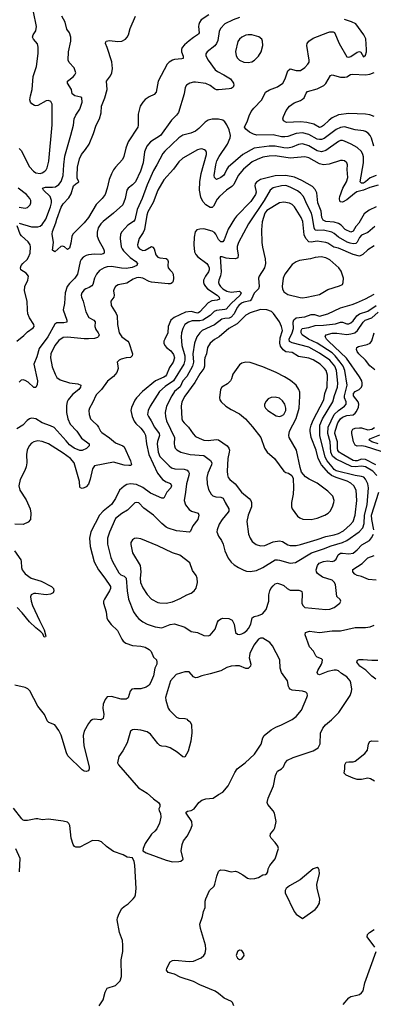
# Model space of a CAD drawing. Header units: inches. Extents: x 1550315 to 1685896, y 510706 to 640504.
# Tile 289 of 452: x 1624317 to 1627683, y 587286 to 596676. Entities that reach past the tile are written whole.
import ezdxf

# ---------------------------------------------------------------- set-up
doc = ezdxf.new("R2010")
doc.units = ezdxf.units.IN
doc.header["$MEASUREMENT"] = 0
doc.layers.add('B6528', color=7, linetype='Continuous')
doc.layers.add('B6529', color=7, linetype='Continuous')

msp = doc.modelspace()

# ---------------------------------------------------------------- linework, layer by layer
at = {"layer": 'B6528', "color": 5}
for points, elevation in [([(1625006.8, 590000), (1624990, 589988.2), (1624970, 589964.2), (1624929.4, 589890.6), (1624921.1, 589850), (1624927.3, 589750), (1624978.4, 589550), (1624979.2, 589530), (1624970, 589511.6), (1624950, 589504.7), (1624930, 589508.2), (1624910, 589520.8), (1624776.1, 589656.1), (1624762.8, 589682.8), (1624710.7, 589850.7), (1624690, 589895.8), (1624650, 589949.6), (1624594.3, 589974.3), (1624578.4, 589990), (1624574, 590000)], 620), ([(1625091.7, 590000), (1625090, 589999.1), (1625082.2, 590000)], 620), ([(1625914.9, 590000), (1625938.5, 589978.5), (1625950.6, 589950), (1625953.8, 589873.8), (1625945.5, 589794.5), (1625919, 589701), (1625890, 589644), (1625870, 589646), (1625814.5, 589690), (1625750, 589731.1), (1625710, 589744.2), (1625670, 589747.6), (1625650, 589754.5), (1625630, 589772), (1625561.2, 589861.2), (1625530, 589884.2), (1625470, 589900.3), (1625413.4, 589906.6), (1625390, 589904.2), (1625370.3, 589889.7), (1625340.1, 589779.9), (1625297.1, 589702.9), (1625261.1, 589650), (1625246, 589590), (1625255.5, 589570), (1625447, 589350), (1625530, 589299.6), (1625590, 589246), (1625638.8, 589210), (1625652, 589190), (1625652, 589170), (1625642, 589150), (1625644.7, 589130), (1625656, 589110), (1625659.1, 589070), (1625646.9, 589013.1), (1625621.6, 588958.4), (1625603.4, 588936.6), (1625570.4, 588909.6), (1625510, 588819), (1625490.7, 588770.7), (1625487.3, 588750), (1625521, 588730), (1625710, 588659), (1625770, 588645.3), (1625830, 588647), (1625850, 588650.5), (1625873, 588670), (1625853, 588750), (1625862.4, 588810), (1625876.4, 588843.6), (1625909.7, 588890.3), (1625943.7, 588950), (1625958, 588990), (1625955.1, 589030), (1625901.2, 589110), (1625902.7, 589117.3), (1625913.2, 589126.8), (1625950, 589134.9), (1625977.2, 589150), (1626022.7, 589210), (1626050, 589232.7), (1626090, 589244.9), (1626158, 589250), (1626210, 589286), (1626251.7, 589308.3), (1626301.2, 589370), (1626363.9, 589496.1), (1626386, 589530), (1626462.7, 589590), (1626552.3, 589670), (1626613.9, 589766.1), (1626631.6, 589828.4), (1626642.7, 589850), (1626710, 589902.4), (1626754, 589930), (1626810, 589952.2), (1626905.1, 590000)], 640), ([(1626356, 587270), (1626343.7, 587303.7), (1626333.8, 587313.8), (1626263.3, 587343.3), (1626209.4, 587390), (1626176, 587410), (1626030, 587472.1), (1625970, 587503.9), (1625845.6, 587545.6), (1625790, 587574), (1625729.7, 587589.7), (1625713.2, 587610), (1625716, 587630), (1625749.2, 587690), (1625770, 587704), (1625792, 587708), (1625930, 587693.8), (1625970, 587697.3), (1626043.7, 587730), (1626069.5, 587750), (1626081.6, 587770), (1626088.2, 587810), (1626084.7, 587850), (1626037.6, 588010), (1626032.3, 588050), (1626056.3, 588123.7), (1626065.1, 588170), (1626082.9, 588210), (1626082.9, 588270), (1626087.3, 588292.7), (1626122.7, 588370), (1626167.5, 588412.5), (1626175.1, 588430), (1626192, 588508), (1626209.1, 588550.9), (1626219.3, 588560.7), (1626232.9, 588567.1), (1626270, 588563.8), (1626330, 588548.4), (1626370, 588554.4), (1626390, 588550.3), (1626441.2, 588521.2), (1626484, 588490), (1626510, 588482.4), (1626554, 588486), (1626590, 588496.3), (1626630, 588518.8), (1626656, 588524), (1626670, 588532), (1626679, 588550), (1626683.2, 588576.8), (1626699, 588610), (1626750, 588672), (1626779.3, 588770), (1626774.8, 588794.8), (1626750, 588828.7), (1626709.6, 588869.6), (1626699.5, 588890), (1626704.5, 588910), (1626736.2, 588950), (1626745.1, 588970), (1626758.4, 589030), (1626742.9, 589110), (1626731.1, 589131.1), (1626678.7, 589190), (1626673.3, 589210), (1626683.5, 589250), (1626734, 589370), (1626751.9, 589468.1), (1626760.5, 589490), (1626772.1, 589507.9), (1626810, 589532.7), (1626827.3, 589550), (1626842.6, 589590), (1626865.5, 589614.5), (1626920.6, 589639.4), (1627110, 589702.2), (1627156.9, 589730), (1627175.8, 589770), (1627181.2, 589870), (1627202.4, 589917.6), (1627228.6, 589951.4), (1627283.6, 590000)], 620), ([(1627693, 589413), (1627656.9, 589436.9), (1627630, 589441.1), (1627570.6, 589429.4), (1627530, 589430.8), (1627490, 589441.9), (1627424.7, 589470), (1627405.1, 589490), (1627412.1, 589530), (1627412.3, 589570), (1627426.1, 589593.9), (1627450, 589599), (1627490, 589597.7), (1627510, 589605.2), (1627602.7, 589677.3), (1627626.6, 589710), (1627635.9, 589770), (1627650, 589792.1), (1627670, 589797.4), (1627730, 589793.8)], 580), ([(1625073.2, 587270), (1625111.9, 587328.1), (1625130, 587402), (1625150, 587438), (1625230, 587466), (1625274, 587510), (1625286, 587550), (1625282, 587710), (1625297.6, 587790), (1625298.9, 587850), (1625294.5, 587894.5), (1625266.3, 587970), (1625245.6, 588090), (1625247.6, 588110), (1625262, 588150), (1625290, 588198.8), (1625310, 588219.1), (1625350, 588243.8), (1625396.2, 588290), (1625411.6, 588310), (1625419.7, 588330), (1625424.8, 588390), (1625413.2, 588613.2), (1625407.7, 588647.7), (1625390, 588682), (1625338, 588690), (1625302, 588710), (1625210, 588743.1), (1625142.7, 588790), (1625095.8, 588835.8), (1625070, 588844.5), (1625010, 588849.2), (1624890, 588783.7), (1624850, 588782.7), (1624839, 588790), (1624826, 588810), (1624807, 588870), (1624793, 588990), (1624783.7, 589010), (1624770, 589022), (1624730, 589033.3), (1624590, 589049.7), (1624530, 589045.1), (1624490, 589054), (1624470, 589054), (1624390, 589038), (1624358.6, 589038.6), (1624350, 589041.2), (1624335.9, 589055.9), (1624257.2, 589157.2)], 640), ([(1624278, 588770), (1624318.8, 588678.8), (1624310.8, 588550)], 640), ([(1627697.3, 587830), (1627623, 587930), (1627628, 587950), (1627648, 587970), (1627690, 587998.3)], 580), ([(1627397, 587283), (1627450, 587346.7), (1627470, 587359.5), (1627530, 587371.4), (1627550, 587379.6), (1627570, 587393.4), (1627585, 587415), (1627603.7, 587490), (1627709.7, 587790)], 580)]:
    msp.add_lwpolyline(points, dxfattribs=dict(at, elevation=elevation))
at = {"layer": 'B6528', "color": 5, "elevation": 620}
for points in [[(1627150, 588588.7), (1627110, 588577.2), (1626987, 588473), (1626884.2, 588415.8), (1626854.8, 588390), (1626842.8, 588370), (1626844, 588350), (1626931, 588170), (1626950, 588146), (1627010, 588104.7), (1627129.5, 588190.5), (1627150, 588211.3), (1627169.2, 588250), (1627173.2, 588290), (1627147.6, 588390), (1627146.6, 588430), (1627169.2, 588530), (1627169, 588569), (1627162, 588582)], [(1626410, 587801.2), (1626390, 587788), (1626378.8, 587750), (1626390, 587724.7), (1626410, 587711.3), (1626430, 587718.8), (1626452.7, 587750), (1626449.2, 587770), (1626430, 587799.3)]]:
    msp.add_lwpolyline(points, close=True, dxfattribs=at)
at = {"layer": 'B6529', "color": 5}
for points, elevation in [([(1624310, 595446), (1624330, 595428.2), (1624410, 595271.7), (1624446.5, 595230), (1624470, 595216.5), (1624510, 595210.2), (1624530, 595215.2), (1624556.9, 595230), (1624570, 595244.4), (1624577.7, 595262.3), (1624593.4, 595326.6), (1624626.9, 595673.1), (1624624.8, 595870), (1624613.9, 595893.9), (1624590, 595905.6), (1624570, 595900.3), (1624490, 595857.4), (1624470, 595853.5), (1624456, 595856), (1624431.9, 595871.9), (1624419.7, 595890), (1624414.5, 595910), (1624419.8, 595950), (1624436.2, 596010), (1624445.7, 596134.3), (1624475.1, 596230), (1624491.7, 596351.7), (1624492.1, 596412.1), (1624486.4, 596446.4), (1624448, 596490), (1624438.9, 596510), (1624443.1, 596530), (1624468.6, 596570), (1624476.4, 596610), (1624449, 596749)], 560), ([(1624310, 594734.3), (1624430, 594700.7), (1624490, 594700.5), (1624510, 594706.8), (1624530, 594721.6), (1624566.7, 594773.3), (1624611.2, 594891.2), (1624620.4, 594930), (1624620.4, 594950), (1624606, 594990), (1624543.1, 595050), (1624534.7, 595070), (1624561.2, 595078.8), (1624630, 595077.3), (1624656.9, 595083.1), (1624690, 595102.9), (1624710, 595132), (1624729.1, 595190), (1624736.1, 595290), (1624747.5, 595372.5), (1624804.5, 595575.5), (1624827.1, 595670), (1624835.8, 595730), (1624850, 595764.9), (1624890, 595822.8), (1624909.6, 595890), (1624909, 595930), (1624896.9, 595936.9), (1624841.2, 595950), (1624815.6, 595970), (1624809.7, 596010), (1624771.1, 596070), (1624773, 596090), (1624824.2, 596130), (1624842.4, 596150), (1624849.6, 596170), (1624834.9, 596214.9), (1624786.2, 596266.2), (1624776.3, 596290), (1624781, 596370), (1624804, 596470), (1624804, 596510), (1624791.6, 596550), (1624766, 596586), (1624750.9, 596650.9), (1624717.2, 596710)], 540), ([(1626410, 596695.9), (1626350, 596675.5), (1626270, 596635.1), (1626228.2, 596591.8), (1626216.7, 596563.3), (1626203, 596477), (1626191.6, 596448.4), (1626173.6, 596426.4), (1626102.6, 596370), (1626088.9, 596350), (1626087.6, 596330), (1626110.2, 596290), (1626178.5, 596198.5), (1626200.9, 596180.9), (1626261.3, 596150), (1626323.8, 596110), (1626350.5, 596070), (1626354, 596050), (1626347.7, 596032.3), (1626330, 596020.9), (1626310, 596016.2), (1626210, 596005.6), (1626190, 596007.6), (1626170, 596017), (1626128.7, 596048.7), (1626090, 596067.1), (1625990, 596079.7), (1625970, 596079.7), (1625936, 596070), (1625905.5, 596050), (1625892.7, 596030), (1625881.3, 595970), (1625828.5, 595790), (1625810, 595765.1), (1625761.1, 595718.9), (1625656.5, 595570), (1625561.1, 595510), (1625528.1, 595470), (1625505.9, 595414.1), (1625492.2, 595310), (1625466.6, 595230), (1625418.8, 595130), (1625390, 595099.1), (1625350.2, 595069.8), (1625337, 595050), (1625320.7, 594970), (1625297.6, 594910), (1625210, 594829.8), (1625110, 594750.9), (1625089.1, 594730), (1625063.6, 594690), (1625053, 594650), (1625055, 594610), (1625070.2, 594570), (1625113.4, 594490), (1625120.4, 594470), (1625119.3, 594450), (1625110, 594441.6), (1625090, 594435.1), (1625030, 594440.6), (1624970, 594434.2), (1624950, 594428.3), (1624919.1, 594410), (1624901.7, 594390), (1624891.3, 594368.7), (1624868.3, 594250), (1624841.8, 594210), (1624790, 594158.6), (1624769, 594130), (1624748.1, 594070), (1624742.1, 593970), (1624729.4, 593910), (1624764.4, 593810), (1624763.8, 593790), (1624736.7, 593783.3), (1624670, 593785.2), (1624650, 593773.2), (1624583.7, 593650), (1624501.4, 593538.6), (1624478.6, 593461.4), (1624450.2, 593390), (1624485.3, 593230), (1624483.4, 593196.6), (1624470.6, 593169.4), (1624450, 593169), (1624398.2, 593218.2), (1624370, 593234.7), (1624350, 593240.5), (1624330, 593236.3), (1624310, 593219.6)], 540), ([(1626117.1, 596722.9), (1626045.4, 596674.6), (1626027.8, 596650), (1626020.9, 596630), (1626018.3, 596610), (1626025.3, 596550), (1626019.4, 596540.6), (1626010.4, 596530), (1625970, 596506.2), (1625930, 596474.2), (1625884.9, 596435.1), (1625863.9, 596410), (1625856.2, 596390), (1625856.3, 596370), (1625871.7, 596328.3), (1625873.5, 596306.5), (1625859.1, 596300.9), (1625790, 596296), (1625770.1, 596289.9), (1625738.5, 596270), (1625719.7, 596250), (1625635.2, 596090), (1625615.9, 595984.1), (1625596.4, 595963.6), (1625550, 595941.4), (1625510, 595913.3), (1625488, 595890), (1625463.2, 595850), (1625444.7, 595775.3), (1625443.9, 595670), (1625439.6, 595650), (1625350.2, 595509.8), (1625325.5, 595450), (1625307.1, 595370), (1625296.2, 595343.8), (1625230, 595269.7), (1625210, 595243.5), (1625190, 595205.1), (1625168.7, 595151.3), (1625150, 595069.3), (1625130.2, 595010), (1625100.2, 594970), (1625045.7, 594914.3), (1624970.2, 594790), (1624930, 594738), (1624822, 594630), (1624811.9, 594608.1), (1624803.8, 594543.8), (1624790, 594496), (1624770, 594485.2), (1624742, 594510), (1624724.5, 594515.5), (1624708.1, 594511.9), (1624650, 594461.2), (1624630, 594478), (1624636.9, 594550), (1624625.7, 594630), (1624630, 594654.8), (1624662, 594738), (1624670, 594773.4), (1624710, 594888), (1624730, 594919.5), (1624784.2, 594975.8), (1624805.3, 595014.7), (1624830, 595090.2), (1624850, 595111.6), (1624879.5, 595130), (1624865.1, 595165.1), (1624863.4, 595190), (1624868.1, 595270), (1624884.7, 595350), (1624905.5, 595390), (1624943.9, 595436.1), (1624976.5, 595490), (1625018.5, 595590), (1625044.4, 595670), (1625076, 595730), (1625092.1, 595787.9), (1625095, 595850), (1625126, 595930), (1625149.8, 596009.8), (1625142.6, 596090), (1625180, 596140), (1625193.8, 596170), (1625199.5, 596210), (1625193.2, 596273.2), (1625149.8, 596409.8), (1625132, 596450), (1625136.6, 596463.4), (1625141.2, 596470), (1625170, 596476.9), (1625250, 596468.1), (1625288, 596472), (1625323, 596490), (1625341, 596510), (1625351.8, 596530), (1625367.1, 596592.9), (1625420.3, 596710)], 520), ([(1627688.7, 595468.7), (1627665.7, 595545.7), (1627652.3, 595570), (1627632.7, 595592.7), (1627610, 595608.6), (1627590, 595615.5), (1627510, 595625), (1627410, 595652.4), (1627370, 595648.6), (1627330, 595627.9), (1627216.6, 595543.4), (1627190, 595532.5), (1627170, 595531.9), (1627150, 595536.2), (1627070, 595582.2), (1627010, 595596), (1626950, 595589.9), (1626870, 595562.5), (1626841.8, 595558.2), (1626810, 595559.7), (1626730, 595576.4), (1626574.8, 595574.8), (1626543.5, 595583.5), (1626504.5, 595604.5), (1626470.8, 595630), (1626457.6, 595650), (1626486.2, 595710), (1626500.7, 595759.3), (1626521.4, 595798.6), (1626547.1, 595832.9), (1626621.5, 595910), (1626656, 595984), (1626693.7, 596006.3), (1626770, 596035.3), (1626820.7, 596070), (1626844.8, 596110), (1626870, 596187.7), (1626890, 596206.4), (1626950, 596191.6), (1626990, 596191.8), (1627030, 596218.7), (1627059.7, 596250), (1627071.9, 596270), (1627073.8, 596290), (1627051.6, 596430), (1627054, 596450), (1627070, 596470.4), (1627110, 596499.5), (1627250, 596554.4), (1627270, 596560.5), (1627299.3, 596559.3), (1627312.3, 596552.3), (1627357.7, 596450), (1627430, 596320.4), (1627450, 596318), (1627470, 596325.7), (1627530, 596366), (1627550, 596372.6), (1627565.1, 596365.1), (1627590, 596320.7), (1627610, 596338.8), (1627619.1, 596370), (1627619.7, 596390), (1627611.6, 596491.6), (1627594, 596530), (1627515.8, 596635.8), (1627475.3, 596655.3), (1627410, 596676)], 540), ([(1627690, 595752.2), (1627650, 595768.2), (1627610, 595773.8), (1627450, 595779.5), (1627350, 595768.6), (1627290, 595741), (1627261.5, 595718.5), (1627210, 595665.8), (1627190, 595652.3), (1627170, 595649), (1627118.3, 595678.3), (1627050, 595694.3), (1626990, 595700.4), (1626855.6, 595695.6), (1626826.6, 595710), (1626822, 595730), (1626828.1, 595751.9), (1626853.3, 595810), (1626886.6, 595850), (1626930, 595883.9), (1626990, 595905.4), (1627010, 595917.4), (1627023.5, 595930), (1627043.6, 595976.4), (1627058, 595990), (1627150, 596015.3), (1627212.1, 596047.9), (1627230, 596065.5), (1627275.8, 596144.2), (1627291.3, 596148.7), (1627370, 596128.8), (1627411.4, 596128.6), (1627430, 596130.3), (1627467, 596153), (1627483.5, 596156.5), (1627609.3, 596150.7), (1627650, 596157), (1627690, 596173.4)], 520), ([(1627710.8, 595189.2), (1627652.7, 595167.3), (1627610, 595128.3), (1627590, 595116.5), (1627570, 595115.6), (1627556.4, 595130), (1627589.4, 595310), (1627590, 595368), (1627584.5, 595390), (1627570, 595418.5), (1627530, 595457.4), (1627473, 595490), (1627410, 595517.3), (1627390, 595523.4), (1627370, 595522.5), (1627350, 595515.2), (1627230, 595428.4), (1627190, 595416.7), (1627150, 595424.9), (1627070, 595471.8), (1627010, 595491.4), (1626970, 595486.7), (1626910, 595461.1), (1626870, 595451), (1626830, 595454.1), (1626750, 595470.4), (1626690, 595469.4), (1626550, 595450.4), (1626439.7, 595390), (1626302.2, 595270), (1626288, 595250), (1626270, 595208.3), (1626255.8, 595190), (1626230, 595169.8), (1626190, 595153), (1626171.5, 595170), (1626169.1, 595189.1), (1626183.4, 595290), (1626194.1, 595330), (1626214.3, 595370), (1626295.8, 595490), (1626321.3, 595550), (1626322.2, 595570), (1626310, 595626.6), (1626290, 595672.3), (1626270, 595700.7), (1626250, 595715.8), (1626210, 595727.4), (1626150, 595726.6), (1626110, 595716.8), (1626082.5, 595697.5), (1626023.4, 595636.6), (1625990, 595610.9), (1625945.5, 595594.5), (1625870, 595575.8), (1625830, 595547.8), (1625697.8, 595422.2), (1625680.1, 595399.9), (1625623.5, 595290), (1625590, 595236.4), (1625530, 595101.7), (1625483.6, 594970), (1625434.4, 594865.6), (1625412.9, 594767.1), (1625398.5, 594750), (1625345.3, 594714.7), (1625288.9, 594651.1), (1625277.2, 594630), (1625272.2, 594587.8), (1625283.2, 594510), (1625291.7, 594490), (1625306.2, 594470), (1625368, 594408), (1625420.8, 594370), (1625437.4, 594350), (1625432.2, 594330), (1625387.5, 594312.5), (1625330, 594302.2), (1625284.6, 594304.6), (1625190, 594321.6), (1625150, 594319.9), (1625120.3, 594310), (1625076.7, 594283.3), (1625048, 594250), (1625030.1, 594209.9), (1625012.4, 594150), (1625002.9, 594137.1), (1624979.3, 594120.7), (1624945.5, 594110), (1624930, 594098.7), (1624908.9, 594070), (1624903.1, 594050), (1624905.7, 594030), (1624921.1, 593990), (1624947.4, 593890), (1624976.2, 593836.2), (1625023.1, 593810), (1625034, 593794), (1625031.8, 593750), (1625042.3, 593722.3), (1625064.7, 593690), (1625071.7, 593670), (1625066.5, 593653.5), (1625056.1, 593643.9), (1625030, 593634.8), (1624970, 593630.6), (1624929.4, 593630.6), (1624771.1, 593648.9), (1624730, 593644.2), (1624690, 593616), (1624652.2, 593570), (1624614, 593490), (1624610.2, 593450), (1624626.5, 593366.5), (1624653.6, 593293.6), (1624670, 593264.4), (1624701.5, 593241.5), (1624790, 593211.3), (1624870, 593202.3), (1624898, 593190), (1624894.6, 593170), (1624878.3, 593150), (1624819.4, 593100.6), (1624777.3, 593050), (1624768.3, 593030), (1624763.1, 592996.9), (1624762.8, 592930), (1624775.9, 592870), (1624797.7, 592817.7), (1624860.2, 592750), (1624904.2, 592684.2), (1624977.3, 592630), (1624976.3, 592610), (1624953.1, 592586.9), (1624910, 592565.7), (1624890, 592567), (1624835.8, 592590), (1624790, 592619.8), (1624759.5, 592659.5), (1624645.3, 592785.3), (1624610, 592803.8), (1624531.9, 592831.9), (1624470, 592867.9), (1624450, 592873.8), (1624430, 592875.1), (1624410, 592868.7), (1624387.2, 592852.8), (1624345.5, 592810), (1624290, 592774)], 560), ([(1627730, 595098.6), (1627650, 595076.8), (1627590, 595048.9), (1627527.5, 595032.5), (1627502.9, 595017.1), (1627430, 594956.8), (1627390, 594934.8), (1627370, 594939.1), (1627365.1, 594945.1), (1627360.8, 594970), (1627363.1, 594990), (1627393.2, 595070), (1627426.4, 595130), (1627440.7, 595170), (1627434.6, 595245.4), (1627437.3, 595290), (1627429.6, 595310), (1627410, 595328), (1627390, 595334), (1627370, 595331.2), (1627263.5, 595296.5), (1627210, 595290.6), (1627170, 595300.8), (1627070, 595357.5), (1627030, 595367.5), (1626890, 595356.4), (1626750, 595375.7), (1626690, 595372.7), (1626630, 595363.1), (1626576.4, 595343.6), (1626530, 595319.3), (1626448.4, 595251.6), (1626397.5, 595190), (1626355.9, 595104.1), (1626335.5, 595084.5), (1626283.8, 595050), (1626218, 594990), (1626196.8, 594963.2), (1626161.2, 594898.8), (1626150, 594886), (1626130, 594884.5), (1626087.6, 594910), (1626060.7, 594940.7), (1626042.2, 594982.2), (1626028.4, 595050), (1626031.9, 595128.1), (1626044.9, 595210), (1626095.1, 595390), (1626096.4, 595410), (1626090, 595423.7), (1626075.8, 595435.8), (1626050, 595443.1), (1626030, 595442), (1626010, 595434.2), (1625870, 595353.7), (1625830, 595320.5), (1625780.2, 595250), (1625690, 595147.4), (1625631.9, 595050), (1625588.4, 594931.6), (1625537.4, 594842.6), (1625527.9, 594810), (1625505.5, 594674.5), (1625493.5, 594646.5), (1625452.4, 594590), (1625438.8, 594530), (1625441.6, 594510), (1625455.6, 594490), (1625490, 594475), (1625510, 594478.4), (1625570, 594512), (1625585.4, 594505.4), (1625595.3, 594490), (1625612.5, 594432.5), (1625630, 594410.2), (1625650, 594403.8), (1625710, 594397.7), (1625723.8, 594390), (1625728.9, 594370), (1625725.4, 594330), (1625731.3, 594310), (1625744.9, 594290), (1625769.3, 594269.3), (1625778.4, 594250), (1625781, 594210), (1625776.9, 594183.1), (1625771, 594169), (1625759.7, 594160.3), (1625750, 594155.1), (1625730, 594156.2), (1625570, 594171.1), (1625550, 594177.2), (1625490, 594209.2), (1625450, 594217.2), (1625430, 594214.9), (1625397.6, 594202.4), (1625336, 594164), (1625253.7, 594146.3), (1625230, 594132.3), (1625214.4, 594110), (1625210.3, 594090), (1625215, 594050), (1625212.6, 594030), (1625182.6, 593990), (1625187.6, 593950), (1625234.4, 593874.4), (1625242.8, 593850), (1625248, 593770), (1625263.5, 593690), (1625290, 593650.2), (1625347, 593610), (1625356.6, 593596.6), (1625388.9, 593490), (1625388.7, 593471.3), (1625370, 593453.6), (1625330, 593449.7), (1625282.5, 593437.5), (1625262.8, 593430), (1625250, 593417.2), (1625245.5, 593410), (1625246, 593394), (1625254.9, 593350), (1625242.7, 593310), (1625210, 593272.6), (1625151.5, 593228.5), (1625095.9, 593150), (1625043.5, 593096.5), (1625010, 593022.9), (1624979.6, 592970), (1624975.2, 592950), (1624978.5, 592910), (1624991.6, 592870), (1625008.6, 592848.6), (1625053.6, 592810), (1625068, 592790), (1625086.2, 592750), (1625097.5, 592737.5), (1625170, 592687.3), (1625230, 592638.7), (1625299.5, 592610), (1625310, 592600.9), (1625371.4, 592470), (1625379.6, 592430), (1625370, 592423.4), (1625357, 592423), (1625311.8, 592428.2), (1625210, 592455.8), (1625030, 592421.5), (1625008.5, 592391.5), (1624986.1, 592293.9), (1624970, 592244.5), (1624950, 592220.5), (1624930, 592209.7), (1624910, 592205.6), (1624895.3, 592210), (1624890, 592218), (1624884.4, 592270), (1624834.3, 592450), (1624799.8, 592490), (1624730, 592542.5), (1624590, 592630.9), (1624530, 592653.7), (1624490, 592659.1), (1624450.8, 592650), (1624430, 592635.6), (1624406.7, 592610), (1624388.9, 592570), (1624382.7, 592530), (1624383.2, 592450), (1624376.5, 592410), (1624364.2, 592375.8), (1624320.2, 592290), (1624308.9, 592230), (1624318, 592190), (1624378.1, 592098.1), (1624417, 592010), (1624423.7, 591970), (1624419.3, 591910), (1624396.9, 591883.1), (1624350, 591861), (1624270, 591864)], 580), ([(1627710.6, 594889.4), (1627642.3, 594857.7), (1627597.4, 594822.6), (1627545.5, 594734.5), (1627516.2, 594703.8), (1627490, 594659.5), (1627470, 594649.9), (1627414, 594674), (1627375.5, 594715.5), (1627350, 594733.3), (1627310, 594745.3), (1627231.5, 594751.5), (1627204.3, 594764.3), (1627193.8, 594790), (1627187.6, 594850), (1627155.4, 594930), (1627144.3, 595024.3), (1627130, 595055.4), (1627103.7, 595083.7), (1627002.7, 595142.7), (1626932.5, 595172.5), (1626850, 595189.1), (1626750, 595185.7), (1626610, 595151.7), (1626570, 595126.2), (1626559.2, 595110), (1626554.7, 595090), (1626567.9, 595030), (1626561.5, 595010), (1626518.2, 594941.8), (1626379.6, 594800.4), (1626362.5, 594777.5), (1626301.8, 594678.2), (1626263, 594577), (1626250, 594555.8), (1626230, 594557), (1626210, 594578.3), (1626184.3, 594630), (1626170, 594646.9), (1626150, 594657.6), (1626070, 594680.2), (1626030, 594679.4), (1626003.1, 594670), (1625988.5, 594651.5), (1625977.6, 594602.4), (1625972.9, 594530), (1625982.2, 594462.2), (1625994.7, 594434.7), (1626013.6, 594413.6), (1626097.6, 594350), (1626111.5, 594331.5), (1626119.6, 594310), (1626120.1, 594290), (1626112.6, 594270), (1626085.7, 594230), (1626067.9, 594190), (1626066.7, 594170), (1626072.1, 594150), (1626084.2, 594130), (1626104.4, 594110), (1626195.9, 594050), (1626215.6, 594030), (1626218.3, 594010), (1626198, 594002), (1626146.8, 593993.2), (1626110, 593976.5), (1626031.6, 593888.4), (1626018.7, 593881.3), (1626010, 593877.9), (1625950, 593893), (1625894.9, 593885.1), (1625785.6, 593834.4), (1625756.2, 593810), (1625730.2, 593750), (1625727.1, 593690), (1625697.5, 593630), (1625690.2, 593610), (1625690.2, 593590), (1625697.3, 593570), (1625713.8, 593550), (1625756.2, 593516.2), (1625781.7, 593481.7), (1625789.6, 593450), (1625778.9, 593410), (1625742.9, 593357.1), (1625715.4, 593290), (1625703.6, 593276.4), (1625690, 593266.4), (1625608.8, 593231.2), (1625484.9, 593130), (1625427.5, 593070), (1625412.3, 593047.7), (1625381.8, 592978.2), (1625375.9, 592950), (1625388.2, 592891.8), (1625406.1, 592846.1), (1625423.3, 592823.3), (1625470, 592780.2), (1625500.3, 592740.3), (1625513.9, 592713.9), (1625522.5, 592630), (1625547.2, 592530), (1625629.2, 592350), (1625674.5, 592290), (1625710, 592267.3), (1625752.4, 592252.4), (1625763.2, 592230), (1625753.9, 592210), (1625716.2, 592170), (1625687.5, 592112.5), (1625670, 592112.7), (1625561.7, 592161.7), (1625490, 592214.1), (1625430, 592242), (1625370, 592249.2), (1625337.9, 592242.1), (1625311.8, 592228.2), (1625267.2, 592190), (1625228.6, 592110), (1625189.1, 592050.9), (1625112.2, 591990), (1625075, 591950), (1624994.7, 591790), (1624981.6, 591730), (1624986.2, 591650), (1625025.5, 591505.5), (1625065.4, 591430), (1625128.5, 591350), (1625180.7, 591270), (1625180.7, 591250), (1625172, 591228), (1625122.3, 591150), (1625115.6, 591130), (1625114.6, 591110), (1625141.2, 591030), (1625147.3, 590970), (1625154.4, 590950), (1625187.4, 590907.4), (1625246.5, 590850), (1625288.4, 590768.4), (1625302, 590750), (1625326.4, 590730), (1625390, 590706.8), (1625470, 590700.7), (1625510, 590692.7), (1625548.2, 590670), (1625568.2, 590650), (1625590, 590596), (1625617.3, 590570), (1625623, 590550), (1625621.3, 590530), (1625603.7, 590490), (1625590, 590419.3), (1625562.4, 590350), (1625549.1, 590330), (1625520.3, 590310), (1625470, 590292.6), (1625405.4, 590294.6), (1625383, 590290), (1625369.1, 590270.9), (1625350.3, 590209.7), (1625330, 590196.2), (1625283.9, 590196.1), (1625190, 590221.1), (1625150, 590217), (1625129, 590191), (1625112.6, 590147.4), (1625109.2, 590110), (1625118.5, 590050), (1625110.2, 590009.8), (1625091.7, 590000)], 620), ([(1624310, 594888.9), (1624370, 594879.5), (1624390, 594883.1), (1624416.2, 594910), (1624423.6, 594930), (1624422.9, 594950), (1624413.3, 594970), (1624380.5, 595010), (1624302, 595070)], 560), ([(1627697.9, 594702.1), (1627630, 594646), (1627570, 594621.6), (1627550, 594597.7), (1627530, 594553.3), (1627517.3, 594542.7), (1627490, 594537.2), (1627463.2, 594543.2), (1627434.6, 594554.6), (1627350, 594602.3), (1627310, 594638), (1627288.4, 594648.4), (1627210, 594667.2), (1627150, 594664.6), (1627129.5, 594669.5), (1627119.9, 594690), (1627105.3, 594790), (1627094.5, 594830), (1627052.2, 594910), (1627018.5, 594990), (1626990, 595022.4), (1626962.5, 595042.5), (1626890, 595079.9), (1626850, 595092.8), (1626810, 595090.5), (1626730, 595071.9), (1626700.7, 595050), (1626645.1, 594950), (1626494, 594730), (1626400.9, 594550), (1626388.1, 594511.9), (1626385.5, 594490), (1626396.9, 594430), (1626394.1, 594405.9), (1626370, 594395.1), (1626310, 594397.3), (1626281.5, 594401.5), (1626245.2, 594414.8), (1626224.4, 594415.6), (1626235.5, 594270), (1626228.3, 594231.7), (1626212.7, 594190), (1626210.2, 594170), (1626214.5, 594150), (1626226.8, 594130), (1626250, 594110.2), (1626290, 594088.1), (1626330, 594076.8), (1626410, 594086.5), (1626425.5, 594070), (1626414, 594050), (1626330.7, 593969.3), (1626283.5, 593916.5), (1626270, 593910.9), (1626190, 593903.2), (1626168.7, 593891.3), (1626130, 593856), (1626061.3, 593810), (1626030, 593803.7), (1625957.4, 593802.6), (1625924, 593790), (1625890, 593767.4), (1625870.1, 593729.9), (1625858.1, 593690), (1625854.2, 593650), (1625859.8, 593570), (1625888.1, 593470), (1625888.5, 593430), (1625879.2, 593390), (1625779.3, 593230), (1625702.2, 593177.8), (1625648.8, 593130), (1625557.5, 592990), (1625538.8, 592950), (1625534.7, 592910), (1625543.2, 592890), (1625569.6, 592849.6), (1625599.5, 592790), (1625643.7, 592730), (1625648.5, 592710), (1625627.6, 592652.4), (1625625, 592630), (1625635.7, 592550), (1625650.2, 592510), (1625739.8, 592419.8), (1625762.6, 592402.6), (1625792.6, 592392.6), (1625880.7, 592390), (1625910, 592378), (1625924.2, 592364.2), (1625929.1, 592350), (1625926.4, 592330), (1625904, 592250), (1625896.3, 592170), (1625882.3, 592090), (1625894.3, 592050), (1625930, 592005.7), (1625953.4, 591990), (1626015.2, 591970), (1626021.6, 591950), (1626011.2, 591908.8), (1625965.4, 591850), (1625941.8, 591798.2), (1625931.9, 591788.1), (1625810, 591802.5), (1625730, 591827.1), (1625710, 591837.3), (1625669.8, 591870), (1625591.2, 591951.2), (1625498.3, 592018.3), (1625450, 592066.6), (1625430, 592071.1), (1625411.9, 592068.1), (1625341.7, 591998.3), (1625290, 591967.4), (1625230, 591918.3), (1625170.7, 591789.3), (1625152.9, 591730), (1625152.8, 591672.8), (1625185.4, 591545.4), (1625199.7, 591510), (1625259.3, 591399.3), (1625280.5, 591380.5), (1625310.3, 591370), (1625330.1, 591350.1), (1625339.3, 591230), (1625352.3, 591150), (1625398.3, 591030), (1625426.9, 590986.9), (1625450, 590962), (1625490, 590931.6), (1625530.2, 590910.2), (1625605, 590885), (1625670, 590874.9), (1625750, 590907.9), (1625790, 590914), (1625890, 590882.3), (1625950, 590841.6), (1626010, 590830.5), (1626070, 590803), (1626110, 590800.7), (1626130, 590806.8), (1626178, 590862), (1626199.6, 590930), (1626210, 590947.3), (1626230, 590960.4), (1626250, 590966.7), (1626306.4, 590966.4), (1626338.8, 590950), (1626359.3, 590910), (1626370.5, 590830.5), (1626390, 590814), (1626410, 590813.4), (1626430, 590819.3), (1626450, 590828.2), (1626479.3, 590850), (1626496, 590870), (1626517.2, 590910), (1626528.7, 590970), (1626550, 590982.8), (1626590, 590993), (1626629, 591010), (1626663.7, 591050), (1626686.9, 591130), (1626688.3, 591190), (1626698.7, 591230), (1626708.6, 591251.4), (1626730, 591277.1), (1626750, 591294), (1626770, 591301.3), (1626810, 591290.3), (1626830, 591279.5), (1626862.4, 591250), (1626890, 591236.1), (1626974.4, 591234.4), (1626992, 591230), (1627001, 591221), (1627004.9, 591204.9), (1627003.7, 591110), (1627010.5, 591090), (1627030, 591068.7), (1627230, 591050.3), (1627270, 591053.7), (1627310, 591068.7), (1627362.7, 591110), (1627374.5, 591130), (1627366.8, 591146.8), (1627335.9, 591175.9), (1627323, 591290), (1627311.8, 591311.8), (1627292, 591330), (1627200.5, 591360.5), (1627153, 591393), (1627143.1, 591410), (1627140.4, 591430), (1627150.9, 591470), (1627168.9, 591491.1), (1627210, 591509.4), (1627250, 591514.2), (1627290, 591509.3), (1627310, 591514.2), (1627328, 591532), (1627346.9, 591573.1), (1627370, 591588), (1627390, 591589.5), (1627450, 591581.3), (1627490, 591589.3), (1627530, 591618.9), (1627572.6, 591667.4), (1627646.8, 591710), (1627666, 591734), (1627685, 591770)], 640), ([(1627690, 594517.4), (1627630, 594480.3), (1627583.2, 594436.8), (1627550, 594421.5), (1627490, 594436.5), (1627350, 594496.2), (1627307.7, 594507.7), (1627250, 594544.7), (1627230, 594552.3), (1627150, 594563.2), (1627090, 594554), (1627070, 594557), (1627039.5, 594590), (1627024.9, 594624.9), (1627012.5, 594750), (1626997.3, 594790), (1626932.4, 594890), (1626910, 594912), (1626885, 594925), (1626830, 594935.4), (1626790, 594927.9), (1626670, 594855.8), (1626651.4, 594830), (1626637.4, 594790), (1626626.3, 594746.3), (1626619.8, 594670), (1626621.4, 594550), (1626627.1, 594507.1), (1626653.6, 594393.6), (1626656.5, 594350), (1626646.7, 594310), (1626597.4, 594230), (1626590.3, 594210), (1626597.1, 594130), (1626590.2, 594110), (1626550, 594067.4), (1626523.4, 594010), (1626510, 593993.9), (1626450, 593982.4), (1626428.4, 593971.6), (1626403.3, 593950), (1626386.9, 593930), (1626357.9, 593870), (1626330, 593838), (1626310, 593828.4), (1626270, 593826.6), (1626241.6, 593818.4), (1626170, 593764.4), (1626052.9, 593710), (1626030, 593688.3), (1626004.1, 593650), (1625982.1, 593590), (1625965.5, 593490), (1625970.6, 593410), (1625961.8, 593370), (1625907.5, 593272.5), (1625870.7, 593230), (1625845.3, 593174.7), (1625790.8, 593130), (1625763.5, 593090), (1625714, 592990), (1625700.9, 592930), (1625704, 592890), (1625714.8, 592850), (1625790.9, 592690), (1625785.5, 592630), (1625789, 592610), (1625798, 592590), (1625812.8, 592572.8), (1625850.2, 592550.2), (1625938.8, 592530), (1626070, 592520.2), (1626132.7, 592472.7), (1626146.7, 592450), (1626142.3, 592430), (1626108.7, 592351.3), (1626099.3, 592310), (1626100.2, 592250), (1626115.3, 592195.3), (1626140.7, 592150), (1626156.1, 592136.1), (1626185.3, 592125.3), (1626230, 592123.2), (1626254, 592114), (1626271.7, 592070), (1626308.4, 592010), (1626308.1, 591990), (1626301.9, 591978.1), (1626243.1, 591910), (1626215.6, 591864.4), (1626196.1, 591810), (1626194.7, 591790), (1626208.9, 591750), (1626237, 591710), (1626254.5, 591674.5), (1626270.4, 591610), (1626301.2, 591541.2), (1626330, 591502), (1626357.5, 591477.5), (1626399.1, 591450), (1626450, 591425.7), (1626476.5, 591416.5), (1626510, 591412.7), (1626570, 591423.9), (1626630, 591452), (1626750, 591523), (1626770, 591525.6), (1626790, 591521.6), (1626890, 591492.2), (1626942.4, 591497.6), (1627095.4, 591590), (1627210, 591628.4), (1627281.3, 591658.7), (1627388.8, 591691.2), (1627430, 591710.1), (1627548.6, 591791.4), (1627581.9, 591830), (1627594.7, 591870), (1627599.2, 591950), (1627625.6, 592050), (1627637.3, 592210), (1627629.9, 592250), (1627610, 592293.3), (1627591.3, 592311.3), (1627570, 592319.5), (1627510, 592327.9), (1627330, 592372.4), (1627310, 592386.6), (1627290, 592409.9), (1627242.3, 592470), (1627223.4, 592503.4), (1627174.8, 592710), (1627174.5, 592810), (1627199.2, 592870), (1627298.6, 593030), (1627312.4, 593092.4), (1627343, 593170), (1627346, 593210), (1627333.8, 593330), (1627316.5, 593370), (1627270, 593428.9), (1627170, 593495.4), (1627070, 593551.9), (1626910, 593592.9), (1626885.8, 593605.8), (1626882.2, 593630), (1626911.9, 593690), (1626924, 593730), (1626920.2, 593790), (1626925.3, 593814.7), (1626950, 593833.6), (1627030, 593843.2), (1627090, 593862.8), (1627122.9, 593862.9), (1627170, 593849.4), (1627250, 593871), (1627370, 593928.6), (1627481.5, 593958.5), (1627524.5, 593975.5), (1627610, 594013.7), (1627690, 594058.7)], 660), ([(1624288.5, 593610), (1624356.2, 593663.8), (1624390, 593698.4), (1624444.3, 593735.7), (1624454.9, 593750), (1624452.4, 593770), (1624410.7, 593830.7), (1624395.2, 593870), (1624389.5, 593910), (1624388.6, 593990), (1624363.5, 594090), (1624365.7, 594130), (1624393.7, 594190), (1624399.5, 594230), (1624377.5, 594257.5), (1624326.9, 594290), (1624323.5, 594310), (1624330.8, 594330), (1624345.5, 594350), (1624387.7, 594390), (1624401.4, 594410), (1624414.8, 594450), (1624419.8, 594510), (1624415.1, 594530), (1624397.7, 594557.7), (1624333.2, 594613.2), (1624321, 594630), (1624291.5, 594708.5)], 540), ([(1627717.8, 592330), (1627677.6, 592370), (1627610, 592409.9), (1627570, 592418.4), (1627510, 592410.6), (1627475.4, 592415.4), (1627330, 592483.5), (1627292.9, 592512.9), (1627278.6, 592550), (1627270.7, 592650), (1627250.7, 592730), (1627253.3, 592790), (1627310.8, 592909.2), (1627350, 592949), (1627407.9, 592990), (1627424.7, 593010), (1627424.2, 593030), (1627409.3, 593070), (1627407.6, 593090), (1627435.5, 593190), (1627412.8, 593330), (1627394.6, 593370), (1627366.9, 593410), (1627319.9, 593470), (1627290, 593498.9), (1627150, 593591.5), (1627066.3, 593630), (1627005, 593670), (1626994.7, 593690), (1626994.7, 593710), (1627006, 593730), (1627070, 593740.1), (1627130, 593758.6), (1627210, 593760.9), (1627324.2, 593775.8), (1627370, 593791.7), (1627390, 593791.8), (1627430, 593776.5), (1627450, 593774.7), (1627470, 593784.7), (1627490, 593802.2), (1627526, 593850), (1627550, 593868.9), (1627630, 593896.3), (1627710, 593950.1)], 640), ([(1627706.4, 592430), (1627610, 592481), (1627570, 592483), (1627530, 592469.4), (1627510, 592467.4), (1627490, 592472), (1627377, 592537), (1627358.8, 592550), (1627346.7, 592566.7), (1627341.1, 592590), (1627341.6, 592650), (1627318.2, 592730), (1627319.6, 592750), (1627346.1, 592830), (1627370, 592869.6), (1627390, 592885.8), (1627430, 592901), (1627490, 592907.7), (1627510, 592922.9), (1627521.5, 592938.5), (1627541, 592979), (1627545.6, 593010), (1627538.4, 593030), (1627494.9, 593090), (1627495, 593110), (1627510.3, 593129.7), (1627547.7, 593150), (1627569.8, 593170), (1627578, 593190), (1627577.9, 593210), (1627572.4, 593230), (1627551.4, 593270), (1627428.3, 593448.3), (1627256.3, 593610), (1627238.4, 593630), (1627226.2, 593653.8), (1627234.5, 593670), (1627290, 593684.5), (1627334.4, 593685.6), (1627430, 593674.2), (1627470, 593678.4), (1627506.1, 593690), (1627532.2, 593710), (1627587.8, 593792.2), (1627605.7, 593810), (1627670, 593832.2), (1627730, 593885.6)], 620), ([(1627697.8, 593337.8), (1627650, 593375.5), (1627608.9, 593428.9), (1627546.5, 593490), (1627530.4, 593510), (1627521.8, 593530), (1627525.8, 593550), (1627541, 593559), (1627623, 593577), (1627652.6, 593590), (1627668.2, 593611.8), (1627690, 593689.3)], 580), ([(1627758.7, 592558.7), (1627610, 592606.8), (1627570, 592612.8), (1627530, 592607.3), (1627510, 592618.4), (1627493.9, 592650), (1627478.7, 592730), (1627478.8, 592750), (1627488.6, 592770), (1627510, 592778.6), (1627550, 592784.7), (1627570, 592782.8), (1627630, 592762.9), (1627670, 592769.7), (1627695, 592785)], 580), ([(1627730, 592631.6), (1627670, 592649.2), (1627641, 592670), (1627650, 592679), (1627744.5, 592715.5)], 560), ([(1627688.8, 591810), (1627668.9, 591910), (1627667.3, 591950), (1627735, 592170)], 640), ([(1624267, 591610), (1624325.7, 591525.7), (1624331.5, 591510), (1624334.7, 591450), (1624340.2, 591430), (1624368.1, 591390), (1624424.2, 591350), (1624520, 591320), (1624620.5, 591270), (1624638.9, 591250), (1624641.7, 591230), (1624634, 591210), (1624610, 591196.9), (1624569, 591191), (1624470, 591203.8), (1624450, 591202.7), (1624424.2, 591190), (1624419, 591170), (1624424.1, 591130), (1624439.4, 591090), (1624504.5, 590944.5), (1624550, 590857.6), (1624564.7, 590795.3), (1624562, 590790), (1624550, 590786.6), (1624537.3, 590817.3), (1624518.6, 590838.6), (1624470, 590874.6), (1624410, 590932.5), (1624340.2, 591020.2), (1624290.8, 591070.8)], 580), ([(1627710, 591329.8), (1627636.6, 591336.6), (1627570, 591365.7), (1627530, 591374.4), (1627508, 591388), (1627488.9, 591410), (1627488.7, 591431.3), (1627576.8, 591490), (1627630, 591544.2), (1627690, 591567.2)], 620), ([(1627283.6, 590000), (1627317.6, 590030), (1627355.6, 590070), (1627463.1, 590230), (1627476, 590270), (1627477.3, 590290), (1627469.8, 590350), (1627461.2, 590370), (1627430, 590407.7), (1627379.5, 590439.5), (1627350, 590465.1), (1627332.1, 590472.1), (1627310, 590473.1), (1627250, 590459.3), (1627170, 590428.2), (1627155.3, 590435.3), (1627149.2, 590450), (1627155.6, 590470), (1627188.9, 590530), (1627197.6, 590550), (1627199.7, 590570), (1627190, 590581.6), (1627150, 590596.4), (1627134.3, 590610), (1627114.6, 590654.6), (1627074.2, 590694.2), (1627033.7, 590810), (1627038.4, 590830), (1627076.3, 590843.7), (1627170, 590831.3), (1627290, 590847.7), (1627370, 590846.7), (1627510, 590880.2), (1627610, 590879.3), (1627654.6, 590885.4), (1627690, 590901.1)], 620), ([(1626905.1, 590000), (1626910, 590002.4), (1626949.7, 590030), (1626999.1, 590090), (1627049.7, 590210), (1627055.1, 590230), (1627054, 590250), (1627041.7, 590261.7), (1627010, 590272.8), (1626910, 590282.6), (1626892.1, 590292.1), (1626883.1, 590303.1), (1626876.2, 590316.2), (1626865.1, 590370), (1626808.2, 590450), (1626797.4, 590490), (1626791.6, 590570), (1626723.2, 590703.2), (1626696.6, 590736.6), (1626630, 590776), (1626610, 590777.2), (1626590, 590769.2), (1626546.7, 590710), (1626509, 590631), (1626504.4, 590610), (1626501.6, 590590), (1626516.3, 590530), (1626513.4, 590510), (1626490, 590489), (1626470, 590489), (1626410, 590512), (1626370, 590514), (1626330, 590509.5), (1626290, 590496.2), (1626230, 590465.6), (1626130, 590436.2), (1626050, 590419), (1626010, 590401.2), (1625990, 590399.3), (1625969.6, 590409.6), (1625930, 590456.2), (1625890, 590455.8), (1625806.8, 590430), (1625753.4, 590370), (1625705.6, 590210), (1625706.7, 590186.7), (1625728.4, 590110), (1625743, 590090), (1625810, 590023.1), (1625830, 590014.4), (1625890, 590010.3), (1625910, 590004.4), (1625914.9, 590000)], 640), ([(1627706.5, 590386.5), (1627670, 590415.6), (1627612.2, 590472.2), (1627554.1, 590510), (1627527, 590550), (1627532.2, 590567.8), (1627546.8, 590573.2), (1627584.9, 590575.1), (1627670, 590566.7), (1627726.2, 590566.2)], 580), ([(1624574, 590000), (1624552, 590050), (1624490, 590129.4), (1624413.7, 590273.7), (1624394.9, 590294.9), (1624367, 590307), (1624269.7, 590329.7)], 620), ([(1625082.2, 590000), (1625030, 590006.2), (1625010, 590002.3), (1625006.8, 590000)], 620)]:
    msp.add_lwpolyline(points, dxfattribs=dict(at, elevation=elevation))
for points, elevation in [([(1626490, 596532), (1626470, 596528.3), (1626430, 596509.6), (1626408.5, 596490), (1626393.7, 596466.3), (1626372, 596372), (1626377.6, 596330), (1626389.1, 596309.1), (1626410.6, 596290), (1626450, 596271.7), (1626490, 596267.4), (1626526.5, 596273.5), (1626551.1, 596288.9), (1626590, 596327.7), (1626615.1, 596370), (1626631.6, 596430), (1626629.6, 596470), (1626622, 596490), (1626593, 596513), (1626528, 596530)], 560), ([(1627187.3, 594412.7), (1627130, 594408.6), (1627084.1, 594395.9), (1626981.4, 594378.6), (1626950, 594367.6), (1626910, 594340.5), (1626841.3, 594250), (1626826.3, 594210), (1626816.3, 594130), (1626817.1, 594110), (1626830, 594081.1), (1626870, 594055.6), (1626985.9, 594025.9), (1627010, 594023.2), (1627050, 594029), (1627170, 594054.3), (1627250, 594102.7), (1627361.6, 594138.4), (1627388.3, 594151.7), (1627396.9, 594170), (1627400.5, 594210), (1627378.2, 594278.2), (1627355.6, 594310), (1627270, 594385.3), (1627230, 594403.8)], 680), ([(1626610, 593911.5), (1626510, 593879.3), (1626470, 593857.8), (1626386.3, 593773.7), (1626308.2, 593730), (1626214.7, 593650), (1626170, 593625.6), (1626130, 593589.8), (1626105.9, 593550), (1626095.1, 593490), (1626080.1, 593450), (1626075.9, 593430), (1626077.3, 593370), (1626070.1, 593350), (1626030, 593298.7), (1625984.4, 593215.6), (1625890, 593084.8), (1625859.8, 593030), (1625853.4, 592990), (1625861, 592870), (1625867.8, 592850), (1625882, 592830), (1625924.2, 592790), (1625966.4, 592726.4), (1625990, 592702), (1626023.5, 592683.5), (1626070, 592666.8), (1626110, 592663.8), (1626190, 592671.4), (1626210, 592669.4), (1626290.6, 592610.6), (1626306.5, 592590), (1626313, 592570), (1626312.2, 592550), (1626297.1, 592490), (1626292.2, 592370), (1626294.5, 592334.5), (1626302, 592310), (1626315.5, 592290), (1626368.6, 592248.6), (1626428.2, 592168.2), (1626500.3, 592110), (1626516, 592090), (1626524.4, 592070), (1626522.9, 592030), (1626491.1, 591950), (1626479.7, 591890), (1626495.6, 591770), (1626510.2, 591730.2), (1626530, 591700.4), (1626569.2, 591669.2), (1626610, 591656.9), (1626650, 591660.2), (1626730, 591696.3), (1626790, 591705.8), (1626818.9, 591698.9), (1626870, 591666.5), (1626890, 591661), (1626950, 591661.6), (1626990, 591669.5), (1627150, 591716.9), (1627230, 591746.1), (1627310, 591762.1), (1627350, 591775.8), (1627397.8, 591802.2), (1627461.4, 591858.6), (1627490, 591891.3), (1627509.9, 591950), (1627526.6, 592090), (1627518.3, 592190), (1627498.1, 592230), (1627470, 592256.4), (1627434.3, 592274.3), (1627330, 592308.1), (1627284.5, 592330), (1627260.9, 592350), (1627191.1, 592430), (1627157.2, 592490), (1627137.6, 592570), (1627092.5, 592690), (1627081.9, 592750), (1627082.1, 592770), (1627091.6, 592810), (1627110, 592855.8), (1627210.4, 593050), (1627222.2, 593110), (1627242.7, 593170), (1627245.8, 593285.8), (1627234, 593330), (1627219.8, 593350), (1627176.5, 593390), (1627110, 593431), (1627068.3, 593448.3), (1626970, 593462.9), (1626910, 593500.8), (1626850, 593509.4), (1626826.2, 593526.2), (1626800.9, 593560.9), (1626793, 593590), (1626797.7, 593642.3), (1626817.7, 593710), (1626809.8, 593750), (1626790, 593793), (1626733.1, 593873.1), (1626712.8, 593892.8), (1626670, 593907.3)], 680), ([(1626470, 593409.6), (1626430, 593400.5), (1626410, 593385.1), (1626346.3, 593293.7), (1626333.4, 593250), (1626322, 593230), (1626295.9, 593204.1), (1626242, 593170), (1626227.2, 593150), (1626218.9, 593070), (1626221.3, 593050), (1626234, 593030), (1626280.4, 592990), (1626330, 592959), (1626410, 592918), (1626465.8, 592870), (1626533.2, 592793.2), (1626612.9, 592690), (1626647.2, 592590), (1626672.4, 592550), (1626743.1, 592490), (1626830, 592370.5), (1626850, 592358), (1626876, 592350), (1626908.4, 592328.4), (1626921.1, 592301.1), (1626924.7, 592210), (1626921.1, 592150), (1626902.6, 592070), (1626904.2, 592030), (1626911.7, 592011.7), (1626962.1, 591942.1), (1626983.5, 591923.5), (1627013.5, 591913.5), (1627090, 591909.6), (1627150, 591922.5), (1627222, 591950), (1627251.8, 591968.2), (1627271.5, 591990), (1627295, 592030), (1627308.2, 592070), (1627309.8, 592090), (1627297.7, 592130), (1627250, 592180.7), (1627150, 592256.5), (1627073.3, 592293.3), (1627037, 592317), (1627000.4, 592360.4), (1626985.3, 592405.3), (1626951.1, 592570), (1626883.1, 592690), (1626879.8, 592710), (1626885.8, 592750), (1626950, 592873.1), (1626977.1, 592970), (1626984.9, 593084.9), (1626982, 593122), (1626974.4, 593150), (1626947.3, 593190), (1626894.9, 593234.9), (1626837.7, 593270), (1626757.7, 593310), (1626630, 593365.1), (1626510, 593406)], 720), ([(1626750, 593076), (1626710, 593073.6), (1626681.1, 593058.9), (1626662, 593038), (1626648, 593010), (1626648, 592990), (1626657.3, 592970), (1626677.3, 592950), (1626758.7, 592898.7), (1626790, 592891.2), (1626810, 592896.9), (1626830, 592911.6), (1626842, 592930), (1626849.8, 592950), (1626851.3, 592970), (1626839.3, 593010), (1626819.7, 593039.7), (1626790, 593066.2)], 740), ([(1625430, 591729.5), (1625410, 591726.6), (1625390, 591715.1), (1625374.9, 591690), (1625374.9, 591670), (1625390, 591591.3), (1625463.7, 591470), (1625471.1, 591411.1), (1625464.6, 591350), (1625467.9, 591307.9), (1625490, 591255.8), (1625530, 591192.4), (1625570, 591148.7), (1625630, 591118.3), (1625650, 591112.9), (1625710, 591111.6), (1625770, 591123.6), (1625845.5, 591154.5), (1625908.7, 591191.3), (1625950, 591205.5), (1625978.5, 591230), (1625995.6, 591255.6), (1626008.4, 591308.4), (1626004.7, 591350), (1625995.2, 591375.2), (1625961.5, 591421.5), (1625935.2, 591495.2), (1625841.2, 591570), (1625770, 591589.7), (1625630, 591657.4), (1625470, 591724.5)], 660)]:
    msp.add_lwpolyline(points, close=True, dxfattribs=dict(at, elevation=elevation))

doc.saveas('drawing.dxf')
